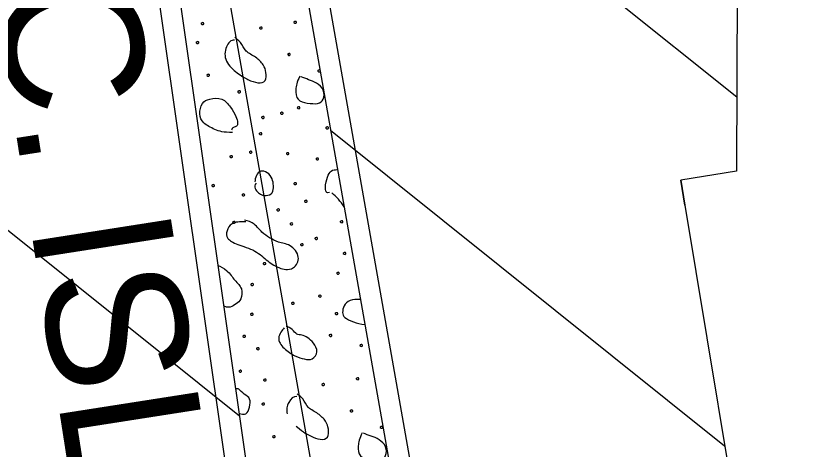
# Model space of a CAD drawing. Extents: x 1762196 to 1766326, y 709922 to 713142.
# Drawn here: x 1763865.31 to 1763893.79, y 712341.46 to 712356.93 of the extents above; entities that cross this region are included whole.
import ezdxf

# ---------------------------------------------------------------- set-up
doc = ezdxf.new("R2010")
doc.units = 0
for name, color, linetype in [('Old_Level_1', 7, 'Continuous'), ('Old_Level_10', 7, 'Continuous'), ('Old_Level_40', 7, 'Continuous'), ('Prop Dimension', 7, 'Continuous'), ('Prop EOT', 7, 'Continuous'), ('Prop Horizontal Alignment', 7, 'Continuous'), ('Prop Lane Lines', 7, 'Continuous')]:
    doc.layers.add(name, color=color, linetype=linetype)

msp = doc.modelspace()

# ---------------------------------------------------------------- linework, layer by layer
at = {"layer": 'Old_Level_1'}
for p, q in [((1763872.969, 712373.129), (1763880.973, 712327.83)), ((1763869.02, 712372.497), (1763875.547, 712326.938))]:
    msp.add_line(p, q, dxfattribs=at)
at = {"layer": 'Old_Level_10'}
for points in [[(1763871.928, 712356.679), (1763871.909, 712356.661), (1763871.96, 712356.605), (1763872.035, 712356.636), (1763872.01, 712356.696), (1763871.967, 712356.688), (1763871.944, 712356.679), (1763871.932, 712356.673)], [(1763875.236, 712356.726), (1763875.217, 712356.709), (1763875.267, 712356.65), (1763875.345, 712356.682), (1763875.318, 712356.742), (1763875.276, 712356.734), (1763875.253, 712356.725), (1763875.242, 712356.719)], [(1763874.014, 712356.521), (1763873.995, 712356.504), (1763874.044, 712356.445), (1763874.123, 712356.477), (1763874.095, 712356.536), (1763874.054, 712356.529), (1763874.031, 712356.52), (1763874.019, 712356.514)], [(1763871.374, 712356.068), (1763871.373, 712356.074), (1763871.372, 712356.08), (1763871.371, 712356.086)], [(1763871.751, 712356.003), (1763871.733, 712355.985), (1763871.781, 712355.927), (1763871.859, 712355.96), (1763871.832, 712356.019), (1763871.79, 712356.012), (1763871.768, 712356.004), (1763871.756, 712355.997)], [(1763873.113, 712356.067), (1763872.996, 712356.085), (1763872.776, 712355.864), (1763872.739, 712355.294), (1763873.232, 712354.865), (1763873.596, 712354.642), (1763873.965, 712354.514), (1763874.255, 712354.573), (1763874.255, 712354.922), (1763874.169, 712355.178), (1763873.889, 712355.474), (1763873.491, 712355.646), (1763873.348, 712356.01), (1763873.167, 712356.133), (1763873.126, 712356.155)], [(1763875.018, 712355.579), (1763874.999, 712355.562), (1763875.049, 712355.503), (1763875.127, 712355.534), (1763875.099, 712355.595), (1763875.058, 712355.587), (1763875.035, 712355.578), (1763875.023, 712355.572)], [(1763876.093, 712354.99), (1763876.074, 712354.973), (1763876.126, 712354.922), (1763876.173, 712354.941), (1763876.182, 712354.949)], [(1763876.172, 712355.005), (1763876.171, 712355.005), (1763876.159, 712355.005), (1763876.134, 712354.999), (1763876.111, 712354.99), (1763876.099, 712354.984)], [(1763872.134, 712354.837), (1763872.115, 712354.819), (1763872.164, 712354.762), (1763872.241, 712354.795), (1763872.215, 712354.851), (1763872.173, 712354.846), (1763872.15, 712354.837), (1763872.138, 712354.831)], [(1763875.452, 712354.776), (1763875.343, 712354.567), (1763875.285, 712354.303), (1763875.335, 712353.9), (1763875.711, 712353.812), (1763876.119, 712353.774), (1763876.316, 712353.924), (1763876.334, 712354.293), (1763876.053, 712354.553), (1763875.762, 712354.655), (1763875.579, 712354.721), (1763875.494, 712354.755)], [(1763873.234, 712354.245), (1763873.215, 712354.228), (1763873.266, 712354.168), (1763873.342, 712354.202), (1763873.316, 712354.262), (1763873.274, 712354.254), (1763873.251, 712354.246), (1763873.24, 712354.24)], [(1763873.046, 712352.773), (1763872.727, 712352.76), (1763872.411, 712352.865), (1763871.964, 712353.101), (1763871.841, 712353.413), (1763871.942, 712353.855), (1763872.19, 712353.971), (1763872.703, 712354.026), (1763872.979, 712353.673), (1763873.191, 712353.322), (1763873.244, 712353.108), (1763873.2, 712352.968), (1763873.073, 712352.967), (1763873.02, 712352.888), (1763873.012, 712352.855)], [(1763874.758, 712353.48), (1763874.739, 712353.463), (1763874.788, 712353.404), (1763874.867, 712353.436), (1763874.839, 712353.497), (1763874.797, 712353.489), (1763874.775, 712353.48), (1763874.763, 712353.474)], [(1763875.361, 712353.675), (1763875.342, 712353.658), (1763875.394, 712353.599), (1763875.469, 712353.632), (1763875.443, 712353.692), (1763875.401, 712353.683), (1763875.378, 712353.674), (1763875.366, 712353.668)], [(1763874.084, 712353.329), (1763874.065, 712353.312), (1763874.116, 712353.252), (1763874.192, 712353.285), (1763874.166, 712353.346), (1763874.124, 712353.337), (1763874.101, 712353.328), (1763874.089, 712353.322)], [(1763876.381, 712352.957), (1763876.361, 712352.94), (1763876.411, 712352.879), (1763876.489, 712352.912), (1763876.461, 712352.973), (1763876.42, 712352.965), (1763876.397, 712352.957), (1763876.385, 712352.951)], [(1763874.001, 712352.747), (1763873.981, 712352.729), (1763874.032, 712352.672), (1763874.109, 712352.703), (1763874.083, 712352.762), (1763874.041, 712352.755), (1763874.018, 712352.746), (1763874.006, 712352.74)], [(1763873.649, 712352.09), (1763873.629, 712352.072), (1763873.679, 712352.013), (1763873.758, 712352.045), (1763873.731, 712352.104), (1763873.689, 712352.098), (1763873.666, 712352.089), (1763873.654, 712352.082)], [(1763874.969, 712352.036), (1763874.95, 712352.019), (1763875, 712351.96), (1763875.079, 712351.992), (1763875.052, 712352.051), (1763875.01, 712352.045), (1763874.987, 712352.035), (1763874.975, 712352.029)], [(1763872.947, 712351.928), (1763872.928, 712351.91), (1763872.978, 712351.851), (1763873.056, 712351.882), (1763873.029, 712351.942), (1763872.988, 712351.935), (1763872.965, 712351.926), (1763872.953, 712351.92)], [(1763876.03, 712351.846), (1763876.012, 712351.828), (1763876.06, 712351.77), (1763876.139, 712351.803), (1763876.111, 712351.862), (1763876.069, 712351.855), (1763876.047, 712351.847), (1763876.035, 712351.84)], [(1763873.885, 712350.954), (1763873.77, 712350.835), (1763873.993, 712350.547), (1763874.244, 712350.499), (1763874.503, 712350.581), (1763874.514, 712350.87), (1763874.479, 712351.118), (1763874.304, 712351.36), (1763874.031, 712351.428), (1763873.884, 712351.243), (1763873.842, 712351.062), (1763873.848, 712351.002)], [(1763876.505, 712350.625), (1763876.352, 712350.57), (1763876.355, 712350.943), (1763876.46, 712351.261), (1763876.597, 712351.452), (1763876.774, 712351.442), (1763876.802, 712351.439)], [(1763872.307, 712350.897), (1763872.288, 712350.88), (1763872.337, 712350.819), (1763872.416, 712350.852), (1763872.388, 712350.911), (1763872.347, 712350.905), (1763872.324, 712350.896), (1763872.312, 712350.89)], [(1763875.239, 712350.964), (1763875.221, 712350.946), (1763875.269, 712350.89), (1763875.349, 712350.92), (1763875.321, 712350.979), (1763875.278, 712350.973), (1763875.256, 712350.964), (1763875.244, 712350.958)], [(1763877.035, 712350.117), (1763876.97, 712350.212), (1763876.84, 712350.389), (1763876.677, 712350.542), (1763876.595, 712350.612)], [(1763873.386, 712350.562), (1763873.367, 712350.545), (1763873.417, 712350.487), (1763873.494, 712350.519), (1763873.469, 712350.577), (1763873.426, 712350.572), (1763873.403, 712350.563), (1763873.391, 712350.556)], [(1763875.619, 712350.337), (1763875.6, 712350.32), (1763875.649, 712350.26), (1763875.729, 712350.292), (1763875.7, 712350.353), (1763875.659, 712350.345), (1763875.636, 712350.336), (1763875.624, 712350.33)], [(1763874.631, 712350.03), (1763874.612, 712350.012), (1763874.661, 712349.954), (1763874.739, 712349.987), (1763874.712, 712350.045), (1763874.67, 712350.039), (1763874.647, 712350.03), (1763874.635, 712350.024)], [(1763873.525, 712349.574), (1763873.303, 712349.594), (1763872.975, 712349.543), (1763872.827, 712349.254), (1763872.814, 712348.977), (1763873.176, 712348.767), (1763873.888, 712348.575), (1763874.299, 712348.149), (1763874.749, 712347.907), (1763874.929, 712347.876), (1763875.229, 712347.869), (1763875.511, 712348.314), (1763875.105, 712348.802), (1763874.668, 712348.82), (1763874.366, 712349.021), (1763874.096, 712349.17), (1763873.839, 712349.531), (1763873.598, 712349.613), (1763873.473, 712349.641)], [(1763873.047, 712349.582), (1763873.028, 712349.564), (1763873.077, 712349.508), (1763873.156, 712349.537), (1763873.128, 712349.598), (1763873.086, 712349.59), (1763873.064, 712349.581), (1763873.052, 712349.575)], [(1763875.103, 712349.527), (1763875.083, 712349.509), (1763875.135, 712349.452), (1763875.211, 712349.483), (1763875.186, 712349.542), (1763875.143, 712349.535), (1763875.12, 712349.526), (1763875.108, 712349.519)], [(1763876.896, 712349.605), (1763876.876, 712349.587), (1763876.927, 712349.528), (1763877.003, 712349.561), (1763876.978, 712349.62), (1763876.936, 712349.613), (1763876.912, 712349.605), (1763876.9, 712349.599)], [(1763875.991, 712349.01), (1763875.972, 712348.992), (1763876.021, 712348.932), (1763876.101, 712348.964), (1763876.073, 712349.025), (1763876.031, 712349.018), (1763876.008, 712349.009), (1763875.997, 712349.003)], [(1763875.479, 712348.784), (1763875.461, 712348.766), (1763875.51, 712348.71), (1763875.588, 712348.74), (1763875.562, 712348.799), (1763875.519, 712348.793), (1763875.496, 712348.784), (1763875.484, 712348.778)], [(1763876.999, 712348.474), (1763876.98, 712348.457), (1763877.031, 712348.398), (1763877.109, 712348.43), (1763877.081, 712348.49), (1763877.039, 712348.482), (1763877.016, 712348.473), (1763877.005, 712348.467)], [(1763874.139, 712348.107), (1763874.119, 712348.09), (1763874.168, 712348.03), (1763874.247, 712348.062), (1763874.22, 712348.122), (1763874.178, 712348.115), (1763874.155, 712348.107), (1763874.143, 712348.101)], [(1763872.527, 712348.017), (1763872.601, 712347.993), (1763872.863, 712347.864), (1763873.124, 712347.472), (1763873.422, 712347.21), (1763873.363, 712346.777), (1763873.177, 712346.655), (1763872.956, 712346.5), (1763872.782, 712346.548), (1763872.757, 712346.557), (1763872.735, 712346.568)], [(1763876.771, 712347.766), (1763876.752, 712347.748), (1763876.802, 712347.692), (1763876.878, 712347.724), (1763876.852, 712347.78), (1763876.81, 712347.775), (1763876.787, 712347.766), (1763876.775, 712347.76)], [(1763873.7, 712347.363), (1763873.681, 712347.346), (1763873.732, 712347.289), (1763873.808, 712347.32), (1763873.783, 712347.378), (1763873.74, 712347.373), (1763873.717, 712347.364), (1763873.706, 712347.358)], [(1763876.118, 712346.95), (1763876.1, 712346.932), (1763876.149, 712346.875), (1763876.228, 712346.905), (1763876.199, 712346.964), (1763876.158, 712346.958), (1763876.135, 712346.949), (1763876.124, 712346.943)], [(1763875.152, 712346.69), (1763875.133, 712346.672), (1763875.183, 712346.612), (1763875.26, 712346.646), (1763875.232, 712346.706), (1763875.192, 712346.697), (1763875.168, 712346.69), (1763875.157, 712346.684)], [(1763877.621, 712346.801), (1763877.479, 712346.81), (1763877.214, 712346.801), (1763877.007, 712346.592), (1763876.964, 712346.327), (1763877.016, 712346.156), (1763877.356, 712346.007), (1763877.628, 712345.921), (1763877.778, 712345.912)], [(1763876.713, 712346.323), (1763876.693, 712346.305), (1763876.744, 712346.245), (1763876.821, 712346.28), (1763876.793, 712346.338), (1763876.752, 712346.331), (1763876.729, 712346.323), (1763876.717, 712346.317)], [(1763873.693, 712346.3), (1763873.674, 712346.283), (1763873.725, 712346.224), (1763873.8, 712346.257), (1763873.775, 712346.316), (1763873.734, 712346.309), (1763873.71, 712346.299), (1763873.699, 712346.293)], [(1763874.895, 712345.795), (1763874.819, 712345.712), (1763874.597, 712345.424), (1763874.861, 712345.049), (1763875.296, 712344.766), (1763875.613, 712344.671), (1763875.904, 712344.633), (1763876.129, 712344.929), (1763875.94, 712345.275), (1763875.733, 712345.45), (1763875.515, 712345.556), (1763875.338, 712345.534), (1763875.194, 712345.741), (1763875.034, 712345.825), (1763874.963, 712345.846)], [(1763873.418, 712345.512), (1763873.399, 712345.494), (1763873.448, 712345.434), (1763873.527, 712345.467), (1763873.5, 712345.526), (1763873.458, 712345.52), (1763873.435, 712345.511), (1763873.423, 712345.505)], [(1763876.499, 712345.545), (1763876.48, 712345.528), (1763876.53, 712345.469), (1763876.608, 712345.501), (1763876.581, 712345.56), (1763876.539, 712345.553), (1763876.516, 712345.544), (1763876.504, 712345.538)], [(1763877.6, 712345.188), (1763877.581, 712345.17), (1763877.63, 712345.114), (1763877.707, 712345.143), (1763877.682, 712345.202), (1763877.64, 712345.196), (1763877.617, 712345.187), (1763877.605, 712345.181)], [(1763873.901, 712345.068), (1763873.882, 712345.05), (1763873.933, 712344.994), (1763874.009, 712345.025), (1763873.983, 712345.085), (1763873.941, 712345.077), (1763873.918, 712345.068), (1763873.906, 712345.062)], [(1763873.278, 712344.27), (1763873.259, 712344.253), (1763873.309, 712344.193), (1763873.386, 712344.227), (1763873.359, 712344.286), (1763873.318, 712344.278), (1763873.295, 712344.269), (1763873.283, 712344.263)], [(1763874.157, 712343.951), (1763874.139, 712343.933), (1763874.189, 712343.877), (1763874.265, 712343.908), (1763874.239, 712343.967), (1763874.196, 712343.96), (1763874.173, 712343.951), (1763874.162, 712343.945)], [(1763876.243, 712343.793), (1763876.224, 712343.776), (1763876.274, 712343.717), (1763876.352, 712343.749), (1763876.324, 712343.808), (1763876.283, 712343.801), (1763876.26, 712343.792), (1763876.248, 712343.786)], [(1763877.465, 712343.998), (1763877.446, 712343.981), (1763877.496, 712343.922), (1763877.575, 712343.954), (1763877.547, 712344.014), (1763877.505, 712344.006), (1763877.483, 712343.997), (1763877.471, 712343.991)], [(1763873.276, 712343.604), (1763873.236, 712343.612), (1763873.196, 712343.616), (1763873.157, 712343.618)], [(1763873.284, 712342.733), (1763873.357, 712342.724), (1763873.558, 712342.663), (1763873.659, 712342.957), (1763873.706, 712343.28), (1763873.458, 712343.41), (1763873.321, 712343.549), (1763873.276, 712343.604)], [(1763875.342, 712343.339), (1763875.224, 712343.356), (1763875.024, 712343.154), (1763874.959, 712342.865), (1763875, 712342.72)], [(1763875.322, 712342.282), (1763875.375, 712342.236), (1763875.588, 712342.05), (1763875.836, 712341.925), (1763876.186, 712341.777), (1763876.484, 712341.845), (1763876.484, 712342.194), (1763876.398, 712342.45), (1763876.118, 712342.746), (1763875.72, 712342.918), (1763875.577, 712343.282), (1763875.396, 712343.405), (1763875.356, 712343.427)], [(1763874.097, 712343.094), (1763874.079, 712343.076), (1763874.127, 712343.018), (1763874.205, 712343.051), (1763874.178, 712343.11), (1763874.136, 712343.103), (1763874.114, 712343.095), (1763874.102, 712343.088)], [(1763877.247, 712342.851), (1763877.228, 712342.834), (1763877.278, 712342.775), (1763877.357, 712342.806), (1763877.328, 712342.867), (1763877.287, 712342.859), (1763877.264, 712342.85), (1763877.253, 712342.844)], [(1763878.322, 712342.262), (1763878.303, 712342.245), (1763878.354, 712342.186), (1763878.429, 712342.219), (1763878.404, 712342.278), (1763878.363, 712342.271), (1763878.34, 712342.262), (1763878.329, 712342.256)], [(1763874.48, 712341.928), (1763874.461, 712341.91), (1763874.51, 712341.853), (1763874.587, 712341.886), (1763874.561, 712341.942), (1763874.519, 712341.937), (1763874.496, 712341.928), (1763874.484, 712341.922)], [(1763877.681, 712342.048), (1763877.572, 712341.839), (1763877.515, 712341.575), (1763877.564, 712341.172), (1763877.94, 712341.084), (1763878.349, 712341.046), (1763878.545, 712341.196), (1763878.563, 712341.565), (1763878.282, 712341.825), (1763877.991, 712341.927), (1763877.809, 712341.993), (1763877.723, 712342.027)]]:
    msp.add_open_spline(points, degree=3, dxfattribs=at)
at = {"layer": 'Old_Level_40'}
for p, q in [((1763873.915, 712367.775), (1763891.064, 712354.043)), ((1763856.098, 712356.421), (1763873.296, 712342.649)), ((1763876.552, 712352.853), (1763890.631, 712341.578))]:
    msp.add_line(p, q, dxfattribs=at)
for points in [[(1763906.649, 712381.712), (1763904.066, 712380.959), (1763901.156, 712379.529), (1763899.682, 712377.869), (1763897.304, 712375.885), (1763895.607, 712374.495), (1763894.665, 712373.129), (1763893.725, 712370.718), (1763892.719, 712368.183), (1763892.001, 712365.299), (1763891.368, 712360.754), (1763891.073, 712357.928), (1763891.057, 712351.383)], [(1763891.057, 712351.383), (1763889.063, 712351.063)], [(1763889.063, 712351.063), (1763889.205, 712350.174), (1763891.575, 712335.89), (1763894.157, 712321.038), (1763896.99, 712306.32), (1763899.388, 712291.512), (1763902, 712276.762), (1763904.539, 712261.984), (1763905.989, 712254.164), (1763907.707, 712244.633)]]:
    msp.add_lwpolyline(points, dxfattribs=at)
at = {"layer": 'Prop EOT'}
msp.add_line((1763889.205, 712350.174), (1763889.063, 712351.063), dxfattribs=at)
at = {"layer": 'Prop Horizontal Alignment'}
msp.add_line((1763966.922, 711825.6), (1763863.707, 712409.746), dxfattribs=at)
at = {"layer": 'Prop Lane Lines'}
for p, q in [((1763881.712, 712327.961), (1763873.708, 712373.259)), ((1763882.06, 712325.991), (1763873.708, 712373.259)), ((1763868.278, 712372.391), (1763874.849, 712326.518))]:
    msp.add_line(p, q, dxfattribs=at)

# ---------------------------------------------------------------- texts
at = {"layer": 'Prop Dimension'}
msp.add_text('CONC. ISLAND', height=5, rotation=278.8762, dxfattribs=at).set_placement((1763862.2, 712372.629))

doc.saveas('drawing.dxf')
